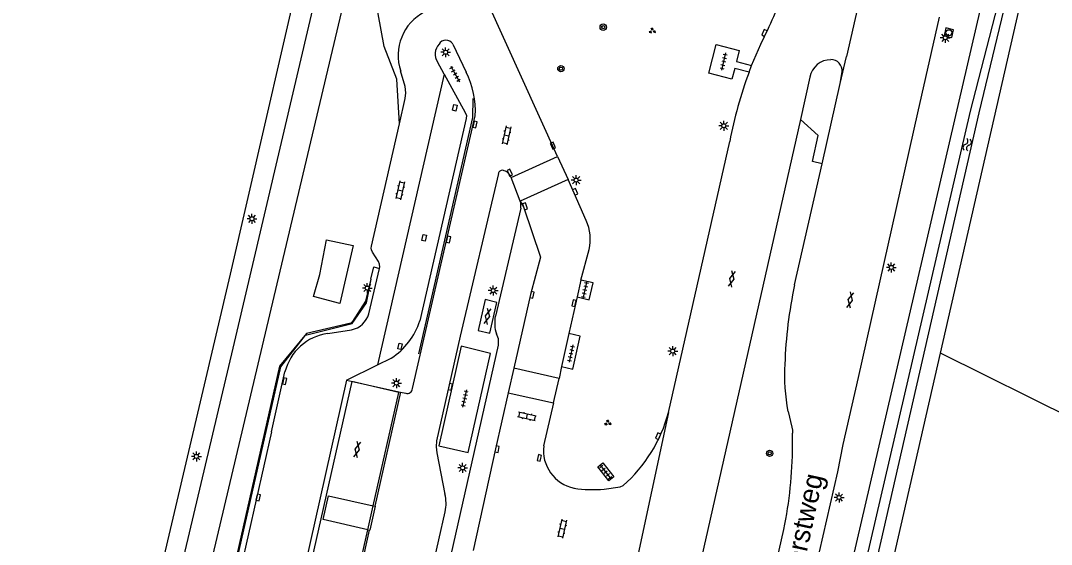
# Model space of a CAD drawing. Extents: x 128999 to 131010, y 395498 to 399007.
# Drawn here: x 129484.7 to 129614.3, y 398411.5 to 398477.3 of the extents above; entities that cross this region are included whole.
import ezdxf

# ---------------------------------------------------------------- set-up
doc = ezdxf.new("R2010")
doc.units = 0
for name, color, linetype in [('gg-afsc-hekwerk', 7, 'Continuous'), ('gg-anno-openbare ruimte label', 7, 'Continuous'), ('gg-bbg-bijgebouw', 7, 'Continuous'), ('gg-bbg-luifel en loopbrug', 7, 'Continuous'), ('gg-knt-verharding', 7, 'Continuous'), ('gg-knt-verharding nz', 7, 'Continuous'), ('gg-kntw-bovenkant insteek waterloop', 7, 'Continuous'), ('gg-kntw-waterlijn', 7, 'Continuous'), ('gt-grn-groengrens', 7, 'Continuous'), ('gt-grn-vlakafsluiter', 7, 'Continuous'), ('gt-grn-weggrens', 7, 'Continuous'), ('gt-symb-boom', 7, 'Continuous'), ('gt-symb-gesloten verharding', 7, 'Continuous'), ('gt-symb-groenvak', 7, 'Continuous'), ('gt-symb-klinker verharding', 7, 'Continuous'), ('gt-symb-kolk', 7, 'Continuous'), ('gt-symb-kolk center center', 7, 'Continuous'), ('gt-symb-lichtmast', 7, 'Continuous'), ('gt-symb-rioolschacht', 7, 'Continuous'), ('gt-symb-tegel verharding', 7, 'Continuous'), ('gt-symb-watersymbool', 7, 'Continuous')]:
    doc.layers.add(name, color=color, linetype=linetype)

# ---------------------------------------------------------------- blocks, each defined once
blk = doc.blocks.new('gt0-KOLK')
at = {"layer": 'gt-symb-kolk'}
blk.add_lwpolyline([(0, 0), (0.38, 0), (0.38, 0.4), (-0.38, 0.4), (-0.38, 0), (0, 0)], dxfattribs=at)
blk = doc.blocks.new('gt0-KL1')
at = {"layer": 'gt-symb-klinker verharding'}
for p, q in [((-1.15, 0.3), (1.15, 0.3)), ((-1, -0.3), (-1, 0.3)), ((-0.5, 0.3), (-0.5, 0.45)), ((0, -0.3), (0, 0.3)), ((0.5, 0.3), (0.5, 0.45)), ((1, -0.3), (1, 0.3)), ((-1.15, -0.3), (1.15, -0.3)), ((-0.5, -0.45), (-0.5, -0.3)), ((0.5, -0.45), (0.5, -0.3))]:
    blk.add_line(p, q, dxfattribs=at)
blk = doc.blocks.new('gt0-TEG1')
at = {"layer": 'gt-symb-tegel verharding'}
for p, q in [((-1.12, 0), (1.12, 0)), ((-0.9, -0.25), (-0.9, 0.25)), ((-0.45, -0.25), (-0.45, 0.25)), ((0, -0.25), (0, 0.25)), ((0.45, -0.25), (0.45, 0.25)), ((0.9, -0.25), (0.9, 0.25))]:
    blk.add_line(p, q, dxfattribs=at)
blk = doc.blocks.new('gt0-KOLKCC')
at = {"layer": 'gt-symb-kolk center center'}
blk.add_lwpolyline([(-0.38, 0.2), (0.37, 0.2), (0.37, -0.2), (-0.38, -0.2)], close=True, dxfattribs=at)
blk = doc.blocks.new('gt0-BOOM')
at = {"layer": 'gt-symb-boom'}
for radius in [0.4, 0.2]:
    blk.add_circle((0, 0), radius, dxfattribs=at)
blk = doc.blocks.new('gt0-LMAST')
at = {"layer": 'gt-symb-lichtmast'}
for p, q in [((-0.18, 0.17), (-0.45, 0.44)), ((-0.01, 0.25), (-0.01, 0.62)), ((0.17, 0.17), (0.44, 0.44)), ((-0.26, 0), (-0.63, 0)), ((-0.18, -0.18), (-0.45, -0.45)), ((-0.01, -0.25), (-0.01, -0.63)), ((0.44, -0.45), (0.17, -0.18)), ((0.24, 0), (0.62, 0))]:
    blk.add_line(p, q, dxfattribs=at)
blk.add_circle((-0.01, 0), 0.25, dxfattribs=at)
blk = doc.blocks.new('gt0-GESVH1')
at = {"layer": 'gt-symb-gesloten verharding'}
for p, q in [((-0.99, -0.26), (0.01, 0.24)), ((0.01, -0.26), (-0.99, 0.24)), ((0.01, 0.24), (1.01, -0.26)), ((1.01, 0.24), (0.01, -0.26))]:
    blk.add_line(p, q, dxfattribs=at)
blk = doc.blocks.new('gt0-WA')
at = {"layer": 'gt-symb-watersymbool'}
for centre, start, end in [((-0.32, 0.02), 28.0725, 151.9275), ((0.43, 0.42), 208.0725, 331.9275), ((-0.32, -0.43), 28.0725, 151.9275), ((0.43, -0.03), 208.0725, 331.9275)]:
    blk.add_arc(centre, 0.425, start, end, dxfattribs=at)
blk = doc.blocks.new('gt0-RS')
at = {"layer": 'gt-symb-rioolschacht'}
blk.add_lwpolyline([(-0.5, -0.5), (0.5, -0.5), (0.5, 0.5), (-0.5, 0.5)], close=True, dxfattribs=at)
blk.add_circle((0, 0), 0.375, dxfattribs=at)
blk = doc.blocks.new('gt0-GRVAK')
at = {"layer": 'gt-symb-groenvak'}
for p, q in [((-0.11, 0.19), (-0.23, 0.24)), ((-0.18, 0.15), (0.09, 0.15)), ((-0.09, 0.21), (-0.16, 0.32)), ((-0.05, 0.21), (-0.05, 0.39)), ((0, 0.21), (0.06, 0.32)), ((0.01, 0.19), (0.13, 0.24)), ((0.26, -0.05), (0.2, 0.06)), ((0.31, -0.05), (0.31, 0.13)), ((0.35, -0.05), (0.41, 0.06)), ((-0.24, -0.23), (-0.36, -0.18)), ((-0.32, -0.26), (-0.05, -0.26)), ((-0.23, -0.21), (-0.29, -0.1)), ((-0.18, -0.2), (-0.18, -0.02)), ((-0.14, -0.21), (-0.07, -0.1)), ((-0.12, -0.23), (0, -0.18)), ((0.24, -0.07), (0.12, -0.02)), ((0.17, -0.11), (0.44, -0.11)), ((0.37, -0.07), (0.49, -0.02))]:
    blk.add_line(p, q, dxfattribs=at)

msp = doc.modelspace()

# ---------------------------------------------------------------- linework, layer by layer
at = {"layer": 'gg-afsc-hekwerk'}
msp.add_line((129534.8, 398435.43), (129535.89, 398440.19), dxfattribs=at)
for points in [[(129535.89, 398440.19), (129541.6, 398465.16), (129541.63, 398467.56)], [(129526.54, 398449.07), (129524.89, 398441.75), (129521.56, 398442.66), (129522.34, 398445.4), (129523.2, 398449.76), (129526.54, 398449.07)], [(129502.39, 398367.46), (129517.43, 398433.79), (129520.57, 398437.76), (129526.4, 398439.23), (129528.21, 398441.86), (129528.82, 398444.82)], [(129537.32, 398423.85), (129540.99, 398423), (129543.81, 398435.46), (129540.12, 398436.4), (129537.32, 398423.85)]]:
    msp.add_lwpolyline(points, dxfattribs=at)
at = {"layer": 'gg-bbg-bijgebouw'}
for p, q in [((129529.07, 398416.3), (129529.27, 398416.26)), ((129528.4, 398413.3), (129528.6, 398413.26))]:
    msp.add_line(p, q, dxfattribs=at)
for points in [[(129528.4, 398413.3), (129522.76, 398414.59), (129523.44, 398417.59), (129529.07, 398416.3)], [(129529.27, 398416.26), (129529.33, 398416.25), (129528.64, 398413.25), (129528.6, 398413.26)]]:
    msp.add_lwpolyline(points, dxfattribs=at)
at = {"layer": 'gg-bbg-luifel en loopbrug'}
msp.add_line((129528.4, 398413.3), (129529.07, 398416.3), dxfattribs=at)
msp.add_lwpolyline([(129529.07, 398416.3), (129532.29, 398430.58), (129526.39, 398431.94), (129519.27, 398400.38), (129525.17, 398399.02), (129528.4, 398413.3)], dxfattribs=at)
at = {"layer": 'gg-knt-verharding'}
for p, q in [((129552.25, 398460.24), (129543.39, 398479.76)), ((129539.07, 398474.4), (129540.74, 398470.87)), ((129537.99, 398470.61), (129537.14, 398472.17)), ((129587.8, 398469.42), (129588.57, 398472.85)), ((129576.32, 398470.84), (129576.65, 398471.69)), ((129587.8, 398469.42), (129588.04, 398470.91)), ((129583.98, 398470.24), (129582.78, 398464.91)), ((129585.51, 398459.34), (129587.8, 398469.42)), ((129537.84, 398447.66), (129541.89, 398465.36)), ((129582.78, 398464.91), (129557.78, 398354.08)), ((129566.18, 398428.07), (129573.9, 398462.15)), ((129546.4, 398457.61), (129552.25, 398460.24)), ((129552.25, 398460.24), (129553.56, 398457.35)), ((129582.05, 398444.09), (129585.51, 398459.34)), ((129544.8, 398458.11), (129539.98, 398437.64)), ((129547.56, 398454.64), (129546.4, 398457.61)), ((129553.56, 398457.35), (129547.56, 398454.64)), ((129555.84, 398452.21), (129553.56, 398457.35)), ((129547.61, 398453.74), (129544.43, 398440.16)), ((129534, 398431.06), (129537.84, 398447.66)), ((129555.19, 398444.71), (129556.21, 398448.54)), ((129529.51, 398444.72), (129529.85, 398446.16)), ((129528.5, 398440.45), (129529.51, 398444.72)), ((129555.19, 398444.71), (129554.72, 398442.6)), ((129554.72, 398442.6), (129553.68, 398437.98)), ((129523.35, 398437.99), (129526.35, 398438.46)), ((129553.68, 398437.98), (129552.75, 398433.84)), ((129529.59, 398434.04), (129531.33, 398434.89)), ((129516.29, 398425.61), (129517.97, 398433.16)), ((129525.71, 398432.13), (129529.59, 398434.04)), ((129546.76, 398433.64), (129546.05, 398430.53)), ((129552.43, 398432.33), (129546.76, 398433.64)), ((129552.75, 398433.84), (129552.43, 398432.33)), ((129525.71, 398432.13), (129518.6, 398400.42)), ((129525.71, 398432.13), (129532.49, 398430.59)), ((129551.72, 398429.26), (129552.43, 398432.33)), ((129532.49, 398430.59), (129529.27, 398416.26)), ((129532.49, 398430.59), (129533.15, 398430.47)), ((129546.05, 398430.53), (129551.72, 398429.26)), ((129551.72, 398429.26), (129550.5, 398423.87)), ((129566.18, 398428.07), (129561.72, 398407.2)), ((129516.29, 398425.61), (129507.42, 398386.35)), ((129581.8, 398423.87), (129581.79, 398425.44)), ((129588.12, 398424.03), (129587.43, 398420.59)), ((129537.06, 398422.97), (129538.08, 398417.8)), ((129587.43, 398420.59), (129571.67, 398350.94)), ((129532.47, 398390.44), (129538.11, 398415.56)), ((129525.37, 398398.87), (129528.6, 398413.26)), ((129566.72, 398352.06), (129580.71, 398413.35))]:
    msp.add_line(p, q, dxfattribs=at)
for points in [[(129484.73, 398324.6), (129503.96, 398404.39), (129511.46, 398436.16), (129521.49, 398478.8), (129522.34, 398482.29)], [(129489.2, 398326.71), (129516.98, 398444.22), (129525.88, 398481.78)], [(129600.24, 398477.78), (129597.51, 398465.73), (129590.05, 398432.45), (129588.12, 398424.03)], [(129576.65, 398471.69), (129577.82, 398474.4), (129578.27, 398475.34)], [(129576.32, 398470.84), (129574.52, 398471.31), (129574.17, 398469.98), (129571.25, 398470.72), (129572.2, 398474.33), (129575.09, 398473.59), (129574.76, 398472.22), (129576.65, 398471.69)], [(129532.36, 398464.38), (129533.07, 398467.53), (129533.16, 398468.26), (129533.07, 398469.07), (129532.51, 398471.01)], [(129537.99, 398470.61), (129540.65, 398465.79), (129540.78, 398465.42), (129540.76, 398465.02), (129534.94, 398439.59)], [(129529.85, 398446.16), (129529.89, 398446.32), (129529.87, 398446.71), (129529.72, 398447.06), (129528.97, 398448.2), (129528.85, 398448.51), (129528.83, 398448.74), (129528.86, 398448.98), (129532.36, 398464.38)], [(129528.76, 398444.84), (129529.13, 398446.36), (129529.85, 398446.16)], [(129528.76, 398444.84), (129528.09, 398442.06), (129526.47, 398439.48), (129526.26, 398439.28), (129520.66, 398437.98), (129517.29, 398433.88), (129502.28, 398367.49), (129502.39, 398367.46)], [(129554.72, 398442.6), (129556.23, 398442.24), (129556.72, 398444.36), (129555.19, 398444.71)], [(129544.62, 398441.9), (129543.15, 398442.25), (129542.28, 398438.35), (129543.74, 398438.01), (129544.62, 398441.9)], [(129539.98, 398437.64), (129537.04, 398424.49), (129536.97, 398423.73), (129537.06, 398422.97)], [(129544.8, 398436.53), (129544.82, 398436.92), (129544.8, 398437.31), (129544.57, 398437.94)], [(129552.75, 398433.84), (129554.18, 398433.49), (129555.1, 398437.64), (129553.68, 398437.98)], [(129537.14, 398391.18), (129535.3, 398394.47), (129536.72, 398400.68), (129544.8, 398436.53)], [(129581.23, 398428.17), (129581.72, 398426.22), (129581.79, 398425.83), (129581.79, 398425.44)], [(129559.32, 398419.96), (129558.68, 398419.46), (129557.3, 398421.21), (129557.94, 398421.71), (129559.32, 398419.96)], [(129558.11, 398418.42), (129560.12, 398418.72), (129560.49, 398418.86)]]:
    msp.add_lwpolyline(points, dxfattribs=at)
for centre, radius, start, end in [((129523.91, 398501.74), 60.43, 334.0966, 341.1398), ((129538.36, 398472.97), 6.16, 117.3608, 198.5775), ((129538.21, 398473.89), 1, 30.9191, 150.3394), ((129538.71, 398473.14), 1.85, 137.5413, 211.739), ((129586.61, 398469.76), 2.67, 89.7877, 169.6739), ((129586.64, 398471.04), 1.4, 354.871, 90.8348), ((129531.36, 398466.04), 10.55, 356.2955, 27.2503), ((129623.72, 398452.96), 50.66, 159.3227, 169.5434), ((129545.35, 398457.93), 0.586, 90.3821, 162.2242), ((129545.09, 398457.16), 1.38, 18.9813, 79.1524), ((129545.71, 398454.08), 1.93, 349.7411, 16.6469), ((129550.74, 398449.84), 5.62, 346.6784, 24.99), ((129636.89, 398432.23), 56.1, 167.7957, 178.038), ((129525.8, 398441.22), 2.81, 281.4173, 344.2423), ((129526.74, 398442.15), 8.58, 302.2977, 342.6783), ((129548.71, 398439.32), 4.37, 168.8925, 198.3824), ((129524.28, 398431.55), 6.51, 98.2552, 165.7463), ((129604.46, 398432.78), 23.69, 176.6679, 191.2244), ((129533.33, 398431.12), 0.673, 254.9323, 354.9151), ((129548.49, 398432.64), 18.27, 311.0581, 345.5048), ((129555.3, 398423.27), 4.83, 172.7946, 258.2624), ((129526.35, 398424.28), 55.45, 348.6332, 359.5746), ((129533.38, 398416.61), 4.85, 347.5737, 14.2686), ((129556.66, 398433.33), 14.98, 260.9892, 275.5366)]:
    msp.add_arc(centre, radius, start, end, dxfattribs=at)
at = {"layer": 'gg-knt-verharding nz'}
msp.add_line((129537.99, 398470.61), (129529.59, 398434.04), dxfattribs=at)
for points in [[(129547.56, 398454.64), (129547.96, 398453.92), (129550.12, 398447.57), (129548.85, 398442.9), (129546.76, 398433.64)], [(129546.05, 398430.53), (129544.45, 398423.47), (129541.65, 398410.7)]]:
    msp.add_lwpolyline(points, dxfattribs=at)
at = {"layer": 'gg-kntw-bovenkant insteek waterloop'}
msp.add_line((129600.4, 398435.53), (129611.79, 398485.39), dxfattribs=at)
for points in [[(129607.05, 398486.03), (129563.14, 398296.68), (129561.51, 398290.76), (129559.41, 398284.96)], [(129563.81, 398282.69), (129566.24, 398286.08), (129600.4, 398435.53)]]:
    msp.add_lwpolyline(points, dxfattribs=at)
at = {"layer": 'gg-kntw-waterlijn'}
msp.add_lwpolyline([(129609.28, 398485.99), (129604.13, 398465.94), (129564.79, 398296.26), (129563.13, 398289.59), (129560.72, 398284.98), (129562.22, 398283.9), (129564.79, 398288.72), (129605.25, 398465.73), (129610.1, 398485.78)], dxfattribs=at)
at = {"layer": 'gt-grn-groengrens'}
msp.add_line((129701.37, 398385.37), (129600.4, 398435.53), dxfattribs=at)
for points in [[(129500.48, 398400.11), (129511.14, 398445.47), (129521.99, 398492.61)], [(129532.36, 398464.38), (129532.03, 398470), (129530.45, 398474.1), (129529.32, 398480.31), (129529.32, 398483.08), (129529.85, 398485.32)], [(129585.51, 398459.34), (129584.29, 398459.61), (129585, 398462.9), (129582.78, 398464.91)]]:
    msp.add_lwpolyline(points, dxfattribs=at)
at = {"layer": 'gt-grn-vlakafsluiter'}
msp.add_line((129528.82, 398444.82), (129528.76, 398444.84), dxfattribs=at)
at = {"layer": 'gt-grn-weggrens'}
msp.add_line((129590.21, 398480.05), (129588.57, 398472.85), dxfattribs=at)

# ---------------------------------------------------------------- block references
at = {"layer": 'gt-symb-boom'}
for p in [(129557.99, 398476.52), (129552.67, 398471.3), (129578.91, 398422.91)]:
    msp.add_blockref('gt0-BOOM', p, dxfattribs=at)
at = {"layer": 'gt-symb-gesloten verharding'}
for p, rotation in [((129574.17, 398444.87), -102.77124256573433), ((129589.06, 398442.2), -102.77124256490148), ((129543.44, 398440.17), -102.47907180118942), ((129527.03, 398423.39), 77.58922528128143)]:
    msp.add_blockref('gt0-GESVH1', p, dxfattribs=dict(at, rotation=rotation))
at = {"layer": 'gt-symb-groenvak', "rotation": -12.827123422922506}
for p in [(129564.15, 398476.06), (129558.56, 398426.74)]:
    msp.add_blockref('gt0-GRVAK', p, dxfattribs=at)
at = {"layer": 'gt-symb-klinker verharding'}
for p, rotation in [((129545.83, 398462.91), -102.59095061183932), ((129532.47, 398456.01), -102.47907180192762), ((129548.38, 398427.54), 167.22875743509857), ((129552.83, 398413.45), -102.59095061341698)]:
    msp.add_blockref('gt0-KL1', p, dxfattribs=dict(at, rotation=rotation))
at = {"layer": 'gt-symb-kolk'}
for p, rotation in [((129578.44, 398475.71), 64.2288940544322), ((129541.67, 398464.33), -102.93881062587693), ((129551.48, 398461.54), -65.53707310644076), ((129546.06, 398458.14), -65.0771945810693), ((129554.28, 398455.73), -66.02358101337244), ((129547.96, 398453.92), -71.16695756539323), ((129538.34, 398449.86), -102.8829794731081), ((129548.85, 398442.9), -102.72486350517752), ((129554.52, 398441.75), 77.29726808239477), ((129517.74, 398432.04), -103.17492660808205), ((129538.58, 398431.32), -102.75025563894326), ((129565.08, 398424.99), 65.9734934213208), ((129544.45, 398423.47), -102.38613966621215), ((129550.14, 398422.29), 76.93666266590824), ((129514.41, 398417.4), -103.11914463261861)]:
    msp.add_blockref('gt0-KOLK', p, dxfattribs=dict(at, rotation=rotation))
at = {"layer": 'gt-symb-kolk center center'}
for p, rotation in [((129539.33, 398466.38), -102.53502334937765), ((129535.47, 398450.02), -102.8829794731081), ((129532.42, 398436.37), -102.88297947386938)]:
    msp.add_blockref('gt0-KOLKCC', p, dxfattribs=dict(at, rotation=rotation))
at = {"layer": 'gt-symb-lichtmast'}
for p in [(129601, 398475.18), (129538.18, 398473.36), (129573.16, 398464.12), (129554.59, 398457.28), (129513.83, 398452.42), (129594.22, 398446.3), (129528.33, 398443.71), (129544.16, 398443.39), (129566.74, 398435.77), (129531.99, 398431.75), (129506.84, 398422.53), (129540.32, 398421.08), (129587.65, 398417.36)]:
    msp.add_blockref('gt0-LMAST', p, dxfattribs=at)
at = {"layer": 'gt-symb-rioolschacht', "rotation": 77.22875743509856}
msp.add_blockref('gt0-RS', (129601.45, 398475.82), dxfattribs=at)
at = {"layer": 'gt-symb-tegel verharding'}
for p, rotation in [((129573.13, 398472.21), -102.8829794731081), ((129539.36, 398470.64), -60.92313646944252), ((129555.68, 398443.48), -102.47907180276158), ((129553.93, 398435.47), -102.47907180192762), ((129540.58, 398429.8), 77.22875743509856), ((129558.3, 398420.56), -51.74298312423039)]:
    msp.add_blockref('gt0-TEG1', p, dxfattribs=dict(at, rotation=rotation))
at = {"layer": 'gt-symb-watersymbool', "rotation": 77.22875743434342}
msp.add_blockref('gt0-WA', (129603.74, 398461.68), dxfattribs=at)

# ---------------------------------------------------------------- texts
at = {"layer": 'gg-anno-openbare ruimte label'}
msp.add_text('Burgemeester Baron van Voorst tot Voorstweg', height=2.5, rotation=77.7, dxfattribs=at).set_placement((129570.96, 398352.52))

doc.saveas('drawing.dxf')
